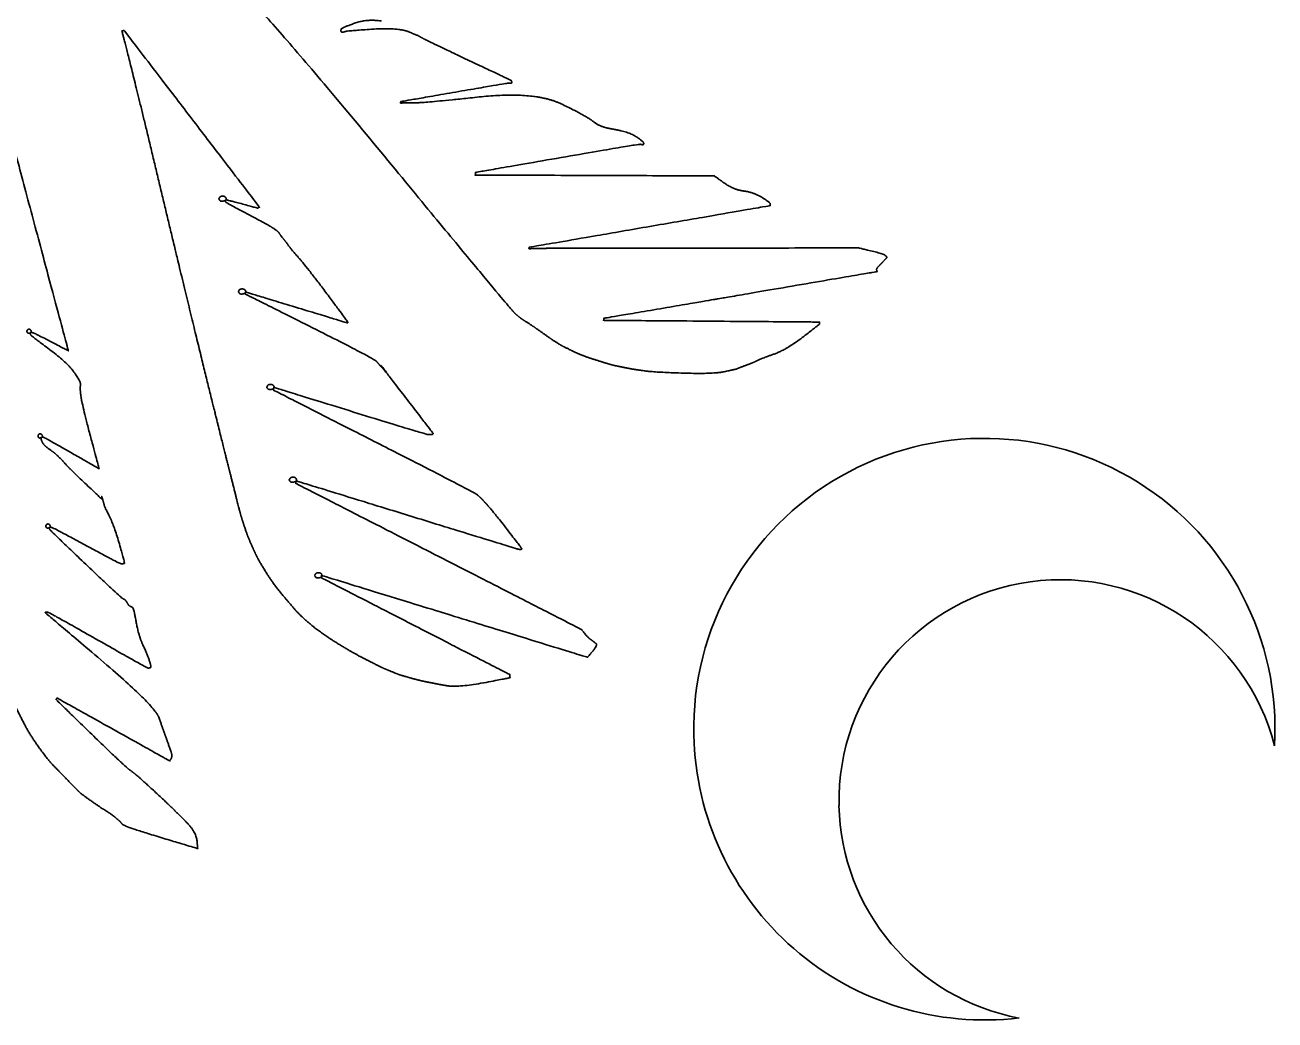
# Model space of a CAD drawing. Extents: x 2001876 to 2025694, y 804561 to 868938.
# Drawn here: x 2010950 to 2010980.96, y 834593.02 to 834617.66 of the extents above; entities that cross this region are included whole.
import ezdxf

# ---------------------------------------------------------------- set-up
doc = ezdxf.new("R2010")
doc.units = 0
doc.layers.add('Default', color=7, linetype='Continuous')

msp = doc.modelspace()

# ---------------------------------------------------------------- linework, layer by layer
at = {"layer": 'Default'}
for centre, radius, start, end in [((2010973.765, 834600.229), 7.199, 356.6716, 181.2185), ((2010975.647, 834598.443), 5.482, 14.4671, 181.1726), ((2010973.774, 834600.229), 7.208, 181.1841, 276.7649), ((2010975.633, 834598.447), 5.471, 181.2036, 259.355)]:
    msp.add_arc(centre, radius, start, end, dxfattribs=at)
for points in [[(2010962.081, 834610.582), (2010962.006, 834610.653), (2010955.438, 834618.61), (2010954.837, 834619.02)], [(2010958.831, 834617.759), (2010958.498, 834617.824), (2010957.835, 834617.591), (2010957.831, 834617.563)], [(2010952.401, 834617.519), (2010952.401, 834617.519), (2010952.424, 834617.524), (2010952.424, 834617.524)], [(2010953.111, 834614.651), (2010952.765, 834616.09), (2010952.401, 834617.519), (2010952.401, 834617.519)], [(2010952.424, 834617.524), (2010952.424, 834617.524), (2010952.46, 834617.525), (2010952.46, 834617.525)], [(2010952.46, 834617.525), (2010952.46, 834617.525), (2010955.806, 834613.156), (2010955.806, 834613.156)], [(2010957.831, 834617.563), (2010957.827, 834617.531), (2010957.818, 834617.531), (2010957.832, 834617.504)], [(2010957.832, 834617.504), (2010957.846, 834617.477), (2010957.896, 834617.492), (2010957.95, 834617.507)], [(2010957.95, 834617.507), (2010958.009, 834617.522), (2010959.244, 834617.6), (2010959.492, 834617.5)], [(2010959.492, 834617.5), (2010959.735, 834617.406), (2010959.809, 834617.357), (2010959.966, 834617.279)], [(2010959.966, 834617.279), (2010960.122, 834617.201), (2010962.043, 834616.293), (2010962.043, 834616.293)], [(2010949.281, 834616.303), (2010949.281, 834616.303), (2010951.074, 834609.598), (2010951.074, 834609.598)], [(2010961.968, 834616.223), (2010961.94, 834616.223), (2010959.313, 834615.768), (2010959.313, 834615.768)], [(2010962.045, 834616.225), (2010962.018, 834616.225), (2010961.995, 834616.224), (2010961.968, 834616.223)], [(2010962.043, 834616.293), (2010962.043, 834616.293), (2010962.068, 834616.226), (2010962.045, 834616.225)], [(2010959.313, 834615.768), (2010959.313, 834615.768), (2010959.295, 834615.731), (2010959.313, 834615.732)], [(2010959.313, 834615.732), (2010959.468, 834615.735), (2010959.545, 834615.732), (2010959.782, 834615.742)], [(2010959.782, 834615.742), (2010960.013, 834615.752), (2010962.618, 834616.024), (2010963.28, 834615.712)], [(2010963.28, 834615.712), (2010963.942, 834615.394), (2010964.234, 834615.137), (2010964.604, 834615.077)], [(2010964.604, 834615.077), (2010964.974, 834615.013), (2010965.32, 834614.775), (2010965.321, 834614.752)], [(2010954.78, 834607.766), (2010954.576, 834608.576), (2010953.659, 834612.353), (2010953.111, 834614.651)], [(2010965.24, 834614.71), (2010965.217, 834614.718), (2010961.158, 834614.013), (2010961.158, 834614.013)], [(2010965.322, 834614.711), (2010965.313, 834614.693), (2010965.267, 834614.706), (2010965.24, 834614.71)], [(2010965.321, 834614.752), (2010965.326, 834614.734), (2010965.33, 834614.73), (2010965.322, 834614.711)], [(2010961.155, 834613.949), (2010961.155, 834613.949), (2010967.072, 834613.927), (2010967.072, 834613.927)], [(2010961.159, 834613.968), (2010961.159, 834613.968), (2010961.155, 834613.949), (2010961.155, 834613.949)], [(2010961.158, 834614.013), (2010961.158, 834614.013), (2010961.159, 834613.968), (2010961.159, 834613.968)], [(2010967.072, 834613.927), (2010967.072, 834613.927), (2010967.567, 834613.579), (2010967.808, 834613.553)], [(2010954.824, 834613.321), (2010954.805, 834613.352), (2010954.805, 834613.366), (2010954.822, 834613.393)], [(2010954.822, 834613.393), (2010954.84, 834613.426), (2010954.944, 834613.428), (2010954.968, 834613.397)], [(2010954.97, 834613.324), (2010954.952, 834613.31), (2010954.847, 834613.294), (2010954.824, 834613.321)], [(2010954.97, 834613.324), (2010954.961, 834613.315), (2010954.965, 834613.306), (2010954.97, 834613.283)], [(2010954.97, 834613.283), (2010954.976, 834613.26), (2010956.015, 834612.724), (2010956.149, 834612.632)], [(2010954.968, 834613.397), (2010954.987, 834613.37), (2010954.987, 834613.343), (2010954.97, 834613.324)], [(2010955.024, 834613.325), (2010954.997, 834613.334), (2010954.978, 834613.338), (2010954.97, 834613.324)], [(2010955.765, 834613.128), (2010955.765, 834613.128), (2010955.051, 834613.321), (2010955.024, 834613.325)], [(2010967.808, 834613.553), (2010968.045, 834613.522), (2010968.456, 834613.272), (2010968.456, 834613.244)], [(2010955.806, 834613.156), (2010955.806, 834613.156), (2010955.765, 834613.128), (2010955.765, 834613.128)], [(2010955.765, 834613.128), (2010955.765, 834613.128), (2010955.765, 834613.128), (2010955.765, 834613.128)], [(2010968.458, 834613.19), (2010968.458, 834613.19), (2010962.495, 834612.16), (2010962.495, 834612.16)], [(2010968.456, 834613.244), (2010968.461, 834613.222), (2010968.457, 834613.213), (2010968.457, 834613.194)], [(2010968.457, 834613.194), (2010968.457, 834613.194), (2010968.458, 834613.19), (2010968.458, 834613.19)], [(2010956.149, 834612.632), (2010956.283, 834612.539), (2010956.284, 834612.521), (2010956.377, 834612.4)], [(2010956.377, 834612.4), (2010956.476, 834612.28), (2010956.556, 834612.154), (2010956.756, 834611.927)], [(2010962.495, 834612.16), (2010962.495, 834612.16), (2010962.478, 834612.123), (2010962.496, 834612.124)], [(2010962.496, 834612.124), (2010962.633, 834612.127), (2010962.774, 834612.13), (2010962.91, 834612.133)], [(2010962.91, 834612.133), (2010963.051, 834612.136), (2010970.646, 834612.143), (2010970.646, 834612.143)], [(2010970.646, 834612.143), (2010970.646, 834612.143), (2010971.405, 834611.964), (2010971.338, 834611.89)], [(2010956.756, 834611.927), (2010956.957, 834611.704), (2010957.988, 834610.326), (2010957.993, 834610.313)], [(2010971.338, 834611.89), (2010971.272, 834611.82), (2010971.201, 834611.746), (2010971.134, 834611.676)], [(2010971.105, 834611.557), (2010971.105, 834611.557), (2010967.136, 834610.877), (2010967.136, 834610.877)], [(2010971.134, 834611.676), (2010971.089, 834611.634), (2010971.105, 834611.557), (2010971.105, 834611.557)], [(2010955.308, 834611.026), (2010955.289, 834611.053), (2010955.289, 834611.066), (2010955.306, 834611.098)], [(2010955.306, 834611.098), (2010955.328, 834611.126), (2010955.428, 834611.128), (2010955.451, 834611.102)], [(2010955.451, 834611.102), (2010955.475, 834611.07), (2010955.471, 834611.043), (2010955.453, 834611.029)], [(2010955.453, 834611.029), (2010955.435, 834611.01), (2010955.331, 834610.994), (2010955.308, 834611.026)], [(2010955.454, 834611.002), (2010955.454, 834611.002), (2010958.628, 834609.413), (2010958.707, 834609.333)], [(2010955.462, 834611.052), (2010955.462, 834611.052), (2010955.453, 834611.029), (2010955.453, 834611.029)], [(2010955.453, 834611.029), (2010955.453, 834611.029), (2010955.454, 834611.002), (2010955.454, 834611.002)], [(2010957.971, 834610.289), (2010957.962, 834610.294), (2010955.462, 834611.052), (2010955.462, 834611.052)], [(2010967.136, 834610.877), (2010967.136, 834610.877), (2010964.336, 834610.4), (2010964.336, 834610.4)], [(2010962.229, 834610.444), (2010962.155, 834610.506), (2010962.15, 834610.511), (2010962.081, 834610.582)], [(2010957.994, 834610.29), (2010957.989, 834610.285), (2010957.98, 834610.29), (2010957.971, 834610.289)], [(2010957.993, 834610.313), (2010957.994, 834610.304), (2010957.998, 834610.295), (2010957.994, 834610.29)], [(2010962.548, 834610.228), (2010962.4, 834610.325), (2010962.303, 834610.382), (2010962.229, 834610.444)], [(2010963.098, 834609.845), (2010962.941, 834609.951), (2010962.691, 834610.132), (2010962.548, 834610.228)], [(2010964.337, 834610.35), (2010964.337, 834610.35), (2010969.677, 834610.307), (2010969.677, 834610.307)], [(2010964.336, 834610.4), (2010964.336, 834610.4), (2010964.337, 834610.36), (2010964.337, 834610.36)], [(2010964.337, 834610.36), (2010964.337, 834610.36), (2010964.337, 834610.35), (2010964.337, 834610.35)], [(2010969.683, 834610.257), (2010969.683, 834610.257), (2010968.87, 834609.624), (2010968.54, 834609.508)], [(2010969.677, 834610.307), (2010969.677, 834610.307), (2010969.678, 834610.266), (2010969.678, 834610.266)], [(2010969.678, 834610.266), (2010969.678, 834610.261), (2010969.678, 834610.261), (2010969.683, 834610.257)], [(2010950.068, 834610.039), (2010950.049, 834610.057), (2010950.048, 834610.094), (2010950.066, 834610.112)], [(2010950.066, 834610.112), (2010950.079, 834610.131), (2010950.12, 834610.132), (2010950.134, 834610.114)], [(2010950.136, 834610.041), (2010950.118, 834610.031), (2010950.082, 834610.026), (2010950.068, 834610.039)], [(2010950.136, 834610.041), (2010950.127, 834610.027), (2010950.132, 834610.018), (2010950.137, 834609.995)], [(2010950.134, 834610.114), (2010950.153, 834610.096), (2010950.158, 834610.055), (2010950.136, 834610.041)], [(2010950.137, 834609.995), (2010950.147, 834609.968), (2010951.053, 834609.302), (2010951.222, 834609.056)], [(2010950.199, 834610.042), (2010950.181, 834610.046), (2010950.149, 834610.059), (2010950.136, 834610.041)], [(2010951.074, 834609.598), (2010951.074, 834609.598), (2010950.222, 834610.038), (2010950.199, 834610.042)], [(2010963.498, 834609.622), (2010963.319, 834609.709), (2010963.259, 834609.744), (2010963.098, 834609.845)], [(2010964.168, 834609.36), (2010963.948, 834609.428), (2010963.673, 834609.535), (2010963.498, 834609.622)], [(2010958.707, 834609.333), (2010958.781, 834609.248), (2010958.856, 834609.163), (2010958.935, 834609.083)], [(2010958.818, 834609.231), (2010958.818, 834609.231), (2010960.111, 834607.55), (2010960.111, 834607.55)], [(2010964.818, 834609.188), (2010964.622, 834609.224), (2010964.393, 834609.287), (2010964.168, 834609.36)], [(2010967.85, 834609.233), (2010967.652, 834609.156), (2010967.589, 834609.132), (2010967.317, 834609.076)], [(2010968.54, 834609.508), (2010968.206, 834609.391), (2010968.054, 834609.306), (2010967.85, 834609.233)], [(2010951.222, 834609.056), (2010951.396, 834608.814), (2010951.358, 834608.677), (2010951.385, 834608.482)], [(2010958.935, 834609.083), (2010959, 834609.012), (2010958.818, 834609.231), (2010958.818, 834609.231)], [(2010965.334, 834609.099), (2010965.074, 834609.139), (2010965.014, 834609.147), (2010964.818, 834609.188)], [(2010967.317, 834609.076), (2010967.046, 834609.02), (2010965.598, 834609.064), (2010965.334, 834609.099)], [(2010956.011, 834608.658), (2010955.988, 834608.69), (2010955.992, 834608.699), (2010956.009, 834608.731)], [(2010956.009, 834608.731), (2010956.027, 834608.763), (2010956.132, 834608.766), (2010956.155, 834608.734)], [(2010956.157, 834608.661), (2010956.139, 834608.643), (2010956.034, 834608.631), (2010956.011, 834608.658)], [(2010956.157, 834608.621), (2010956.157, 834608.621), (2010961.14, 834606.085), (2010961.2, 834606.032)], [(2010959.984, 834607.519), (2010959.953, 834607.519), (2010956.165, 834608.689), (2010956.165, 834608.689)], [(2010956.155, 834608.734), (2010956.174, 834608.707), (2010956.17, 834608.68), (2010956.157, 834608.661)], [(2010956.165, 834608.689), (2010956.165, 834608.689), (2010956.157, 834608.661), (2010956.157, 834608.661)], [(2010956.157, 834608.661), (2010956.157, 834608.661), (2010956.157, 834608.621), (2010956.157, 834608.621)], [(2010951.385, 834608.482), (2010951.408, 834608.282), (2010951.835, 834606.677), (2010951.835, 834606.677)], [(2010955.185, 834606.152), (2010955.08, 834606.573), (2010954.98, 834606.957), (2010954.78, 834607.766)], [(2010950.34, 834607.449), (2010950.321, 834607.466), (2010950.325, 834607.503), (2010950.338, 834607.521)], [(2010950.338, 834607.521), (2010950.356, 834607.54), (2010950.392, 834607.541), (2010950.411, 834607.523)], [(2010950.412, 834607.45), (2010950.39, 834607.441), (2010950.358, 834607.431), (2010950.34, 834607.449)], [(2010950.412, 834607.45), (2010950.394, 834607.436), (2010950.4, 834607.404), (2010950.414, 834607.364)], [(2010950.411, 834607.523), (2010950.429, 834607.505), (2010950.435, 834607.464), (2010950.412, 834607.45)], [(2010950.467, 834607.451), (2010950.449, 834607.456), (2010950.43, 834607.464), (2010950.412, 834607.45)], [(2010951.835, 834606.677), (2010951.835, 834606.677), (2010950.485, 834607.447), (2010950.467, 834607.451)], [(2010960.075, 834607.521), (2010960.043, 834607.521), (2010960.016, 834607.52), (2010959.984, 834607.519)], [(2010960.111, 834607.55), (2010960.111, 834607.55), (2010960.098, 834607.522), (2010960.075, 834607.521)], [(2010950.414, 834607.364), (2010950.429, 834607.319), (2010950.518, 834607.216), (2010950.638, 834607.132)], [(2010950.638, 834607.132), (2010950.753, 834607.053), (2010950.907, 834606.897), (2010951.028, 834606.764)], [(2010951.028, 834606.764), (2010951.149, 834606.634), (2010951.92, 834605.906), (2010951.92, 834605.906)], [(2010956.566, 834606.433), (2010956.583, 834606.465), (2010956.688, 834606.468), (2010956.711, 834606.436)], [(2010955.433, 834605.248), (2010955.359, 834605.474), (2010955.29, 834605.731), (2010955.185, 834606.152)], [(2010956.568, 834606.36), (2010956.544, 834606.392), (2010956.548, 834606.405), (2010956.566, 834606.433)], [(2010956.713, 834606.364), (2010956.695, 834606.35), (2010956.591, 834606.334), (2010956.568, 834606.36)], [(2010956.714, 834606.309), (2010956.714, 834606.309), (2010963.786, 834602.693), (2010963.786, 834602.693)], [(2010956.713, 834606.364), (2010956.704, 834606.363), (2010956.714, 834606.309), (2010956.714, 834606.309)], [(2010956.711, 834606.436), (2010956.73, 834606.409), (2010956.726, 834606.382), (2010956.713, 834606.364)], [(2010956.74, 834606.364), (2010956.727, 834606.364), (2010956.722, 834606.364), (2010956.713, 834606.364)], [(2010962.204, 834604.686), (2010962.158, 834604.698), (2010956.754, 834606.364), (2010956.74, 834606.364)], [(2010951.92, 834605.906), (2010951.92, 834605.906), (2010951.895, 834606.01), (2010951.905, 834605.974)], [(2010951.905, 834605.974), (2010951.954, 834605.825), (2010951.965, 834605.743), (2010952.074, 834605.532)], [(2010961.2, 834606.032), (2010961.265, 834605.974), (2010961.326, 834605.917), (2010961.382, 834605.854)], [(2010961.382, 834605.854), (2010961.437, 834605.796), (2010961.461, 834605.765), (2010961.54, 834605.676)], [(2010952.074, 834605.532), (2010952.188, 834605.321), (2010952.479, 834604.34), (2010952.461, 834604.331)], [(2010961.54, 834605.676), (2010961.62, 834605.587), (2010962.303, 834604.706), (2010962.303, 834604.702)], [(2010950.535, 834605.215), (2010950.517, 834605.233), (2010950.516, 834605.269), (2010950.534, 834605.288)], [(2010950.534, 834605.288), (2010950.547, 834605.307), (2010950.588, 834605.307), (2010950.606, 834605.29)], [(2010950.608, 834605.217), (2010950.585, 834605.207), (2010950.554, 834605.202), (2010950.535, 834605.215)], [(2010950.608, 834605.217), (2010950.599, 834605.203), (2010950.604, 834605.199), (2010950.609, 834605.176)], [(2010950.606, 834605.29), (2010950.625, 834605.272), (2010950.626, 834605.231), (2010950.608, 834605.217)], [(2010950.667, 834605.218), (2010950.64, 834605.227), (2010950.617, 834605.231), (2010950.608, 834605.217)], [(2010952.374, 834604.32), (2010952.347, 834604.324), (2010950.699, 834605.214), (2010950.667, 834605.218)], [(2010955.611, 834604.788), (2010955.53, 834604.977), (2010955.511, 834605.022), (2010955.433, 834605.248)], [(2010950.609, 834605.176), (2010950.614, 834605.158), (2010952.361, 834603.496), (2010952.412, 834603.465)], [(2010955.967, 834604.118), (2010955.812, 834604.365), (2010955.693, 834604.599), (2010955.611, 834604.788)], [(2010962.304, 834604.688), (2010962.304, 834604.679), (2010962.25, 834604.673), (2010962.204, 834604.686)], [(2010962.303, 834604.702), (2010962.304, 834604.692), (2010962.304, 834604.692), (2010962.304, 834604.688)], [(2010952.429, 834604.321), (2010952.415, 834604.321), (2010952.402, 834604.316), (2010952.374, 834604.32)], [(2010952.461, 834604.331), (2010952.447, 834604.326), (2010952.443, 834604.326), (2010952.429, 834604.321)], [(2010956.558, 834603.34), (2010956.399, 834603.519), (2010956.118, 834603.876), (2010955.967, 834604.118)], [(2010957.198, 834603.996), (2010957.175, 834604.023), (2010957.175, 834604.036), (2010957.197, 834604.069)], [(2010957.197, 834604.069), (2010957.214, 834604.096), (2010957.319, 834604.099), (2010957.342, 834604.072)], [(2010957.344, 834603.999), (2010957.326, 834603.98), (2010957.217, 834603.964), (2010957.198, 834603.996)], [(2010957.344, 834603.972), (2010957.344, 834603.972), (2010962.01, 834601.575), (2010962.01, 834601.575)], [(2010963.933, 834602.005), (2010963.933, 834602.005), (2010957.352, 834604.031), (2010957.352, 834604.031)], [(2010957.342, 834604.072), (2010957.361, 834604.04), (2010957.357, 834604.018), (2010957.344, 834603.999)], [(2010957.352, 834604.031), (2010957.352, 834604.031), (2010957.344, 834603.999), (2010957.344, 834603.999)], [(2010957.344, 834603.999), (2010957.344, 834603.999), (2010957.344, 834603.972), (2010957.344, 834603.972)], [(2010952.412, 834603.465), (2010952.463, 834603.435), (2010952.481, 834603.426), (2010952.509, 834603.39)], [(2010952.509, 834603.39), (2010952.532, 834603.359), (2010952.552, 834603.314), (2010952.58, 834603.287)], [(2010950.509, 834603.123), (2010950.5, 834603.122), (2010950.51, 834603.104), (2010950.51, 834603.104)], [(2010950.51, 834603.104), (2010950.51, 834603.104), (2010953.213, 834600.805), (2010953.315, 834600.52)], [(2010950.559, 834603.124), (2010950.537, 834603.123), (2010950.528, 834603.123), (2010950.509, 834603.123)], [(2010953.042, 834601.738), (2010953.028, 834601.737), (2010950.587, 834603.124), (2010950.559, 834603.124)], [(2010952.58, 834603.287), (2010952.603, 834603.265), (2010952.616, 834603.265), (2010952.658, 834603.244)], [(2010952.658, 834603.244), (2010952.695, 834603.222), (2010952.81, 834602.551), (2010952.92, 834602.317)], [(2010956.884, 834602.988), (2010956.712, 834603.153), (2010956.712, 834603.157), (2010956.558, 834603.34)], [(2010957.745, 834602.348), (2010957.459, 834602.524), (2010957.056, 834602.824), (2010956.884, 834602.988)], [(2010963.786, 834602.693), (2010963.786, 834602.693), (2010963.94, 834602.501), (2010963.991, 834602.461)], [(2010963.991, 834602.461), (2010964.042, 834602.426), (2010964.093, 834602.386), (2010964.144, 834602.346)], [(2010952.92, 834602.317), (2010953.03, 834602.079), (2010953.132, 834601.767), (2010953.114, 834601.753)], [(2010958.574, 834601.885), (2010958.348, 834601.998), (2010958.03, 834602.173), (2010957.745, 834602.348)], [(2010964.144, 834602.346), (2010964.195, 834602.311), (2010963.933, 834602.005), (2010963.933, 834602.005)], [(2010959.088, 834601.646), (2010958.928, 834601.711), (2010958.799, 834601.771), (2010958.574, 834601.885)], [(2010953.065, 834601.738), (2010953.055, 834601.738), (2010953.051, 834601.738), (2010953.042, 834601.738)], [(2010953.114, 834601.753), (2010953.092, 834601.743), (2010953.078, 834601.738), (2010953.065, 834601.738)], [(2010959.533, 834601.497), (2010959.309, 834601.56), (2010959.249, 834601.581), (2010959.088, 834601.646)], [(2010960.433, 834601.303), (2010960.132, 834601.36), (2010959.757, 834601.434), (2010959.533, 834601.497)], [(2010962.016, 834601.498), (2010962.016, 834601.498), (2010960.734, 834601.251), (2010960.433, 834601.303)], [(2010962.01, 834601.575), (2010962.01, 834601.575), (2010962.011, 834601.507), (2010962.011, 834601.507)], [(2010962.011, 834601.507), (2010962.011, 834601.507), (2010962.016, 834601.498), (2010962.016, 834601.498)], [(2010950.776, 834600.955), (2010950.776, 834600.95), (2010952.483, 834599.296), (2010952.571, 834599.23)], [(2010950.794, 834600.996), (2010950.794, 834600.996), (2010950.776, 834600.968), (2010950.776, 834600.964)], [(2010950.776, 834600.964), (2010950.776, 834600.964), (2010950.776, 834600.959), (2010950.776, 834600.955)], [(2010953.585, 834599.439), (2010953.585, 834599.439), (2010950.794, 834600.996), (2010950.794, 834600.996)], [(2010950.353, 834599.763), (2010950.132, 834600.071), (2010949.923, 834600.467), (2010949.737, 834600.836)], [(2010953.315, 834600.52), (2010953.417, 834600.232), (2010953.519, 834599.947), (2010953.621, 834599.659)], [(2010951.03, 834598.991), (2010950.82, 834599.205), (2010950.573, 834599.458), (2010950.353, 834599.763)], [(2010953.621, 834599.659), (2010953.655, 834599.555), (2010953.585, 834599.439), (2010953.585, 834599.439)], [(2010952.571, 834599.23), (2010952.663, 834599.164), (2010952.663, 834599.164), (2010952.746, 834599.098)], [(2010952.746, 834599.098), (2010952.834, 834599.027), (2010953.582, 834598.343), (2010953.973, 834597.947)], [(2010951.61, 834598.467), (2010951.397, 834598.617), (2010951.239, 834598.773), (2010951.03, 834598.991)], [(2010952.257, 834598.022), (2010952.173, 834598.098), (2010951.822, 834598.317), (2010951.61, 834598.467)], [(2010952.419, 834597.862), (2010952.368, 834597.92), (2010952.345, 834597.947), (2010952.257, 834598.022)], [(2010954.279, 834597.267), (2010954.279, 834597.267), (2010952.471, 834597.809), (2010952.419, 834597.862)], [(2010953.973, 834597.947), (2010954.238, 834597.685), (2010954.279, 834597.267), (2010954.279, 834597.267)]]:
    msp.add_open_spline(points, degree=2, dxfattribs=at)

doc.saveas('drawing.dxf')
